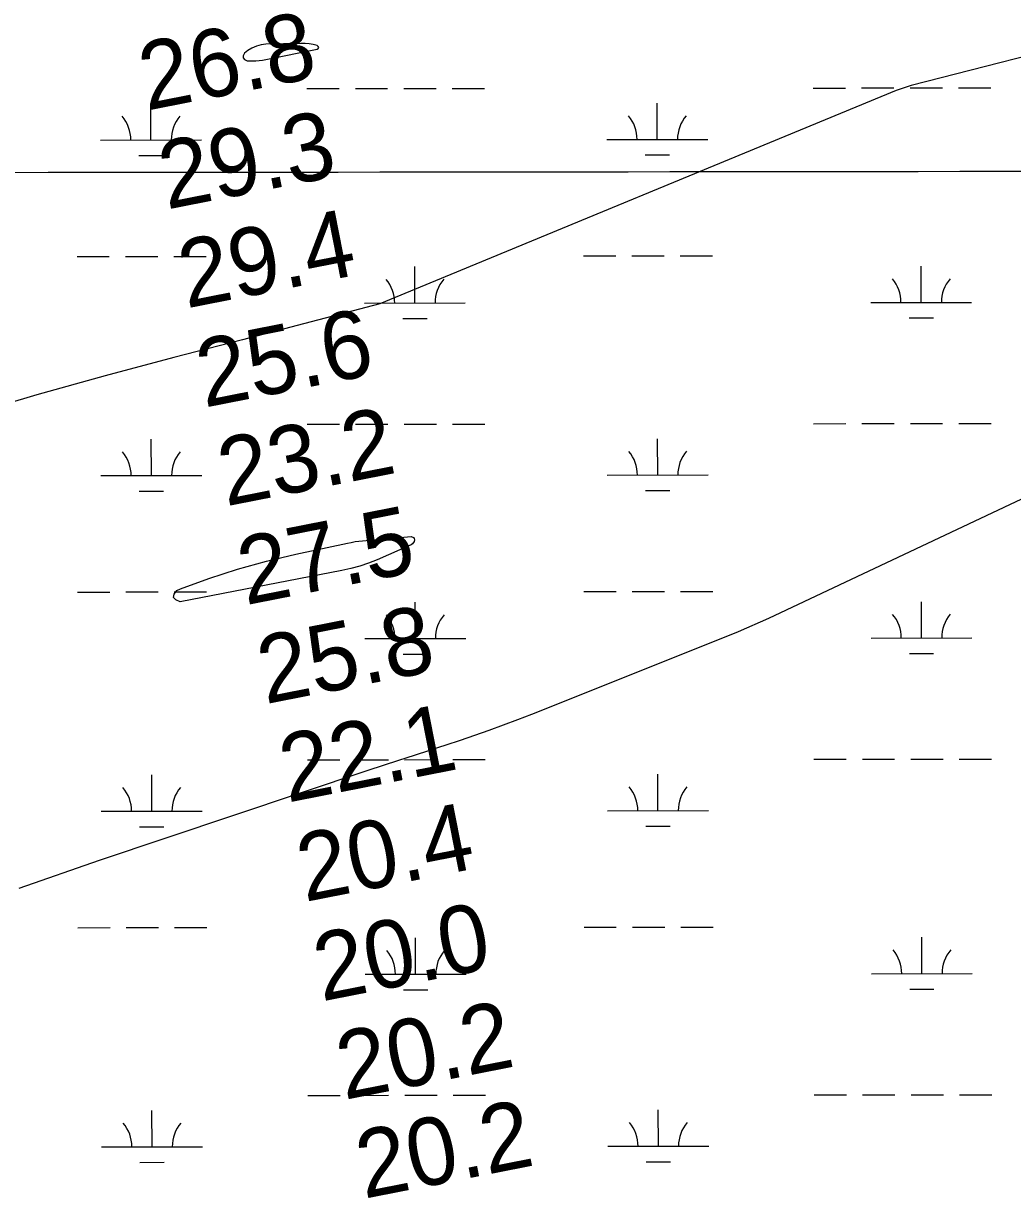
# Model space of a CAD drawing. Extents: x 3297753 to 3335611, y 652252 to 677623.
# Drawn here: x 3320647 to 3321628, y 671783 to 672948 of the extents above; entities that cross this region are included whole.
import ezdxf

# ---------------------------------------------------------------- set-up
doc = ezdxf.new("R2010")
doc.units = 0
for name, color, linetype in [('V-GRID-MAJR', 7, 'Continuous'), ('V-RIVR-EDGE', 7, 'Continuous'), ('V-RIVR-RANG', 7, 'Continuous'), ('V-TOPO-MAJR', 7, 'Continuous'), ('V-TOPO-MINR', 7, 'Continuous'), ('V-WETL-SWMP', 7, 'Continuous')]:
    doc.layers.add(name, color=color, linetype=linetype)

msp = doc.modelspace()

# ---------------------------------------------------------------- linework, layer by layer
at = {"layer": 'V-GRID-MAJR'}
msp.add_spline([(3301861.4, 672784.2), (3307118.4, 672787.6), (3312375.4, 672791.8), (3317632.5, 672796.8), (3322889.5, 672802.5), (3328146.5, 672809), (3333403.5, 672816.3)], degree=3, dxfattribs=at)
at = {"layer": 'V-RIVR-EDGE'}
msp.add_spline([(3323568.5, 672014.8), (3323538.3, 672003.3), (3323513.9, 671994.9), (3323485.1, 671982.1), (3323456.4, 671971.4), (3323437.4, 671963.3), (3323427.3, 671961.3), (3323417.6, 671955.6), (3323405.6, 671952.1), (3323402.1, 671949), (3323401.3, 671948.2), (3323403.6, 671943.6), (3323400.1, 671943.6), (3323395.5, 671944.4), (3323384.2, 671940.5), (3323382.3, 671940.5), (3323380.7, 671944.4), (3323376.9, 671942.9), (3323366, 671937.8), (3323362.5, 671934), (3323360.9, 671928.2), (3323357.8, 671927.8), (3323351.6, 671931.3), (3323345, 671932.1), (3323338, 671929), (3323321.3, 671922.4), (3323289.9, 671909.7), (3323270.9, 671900.5), (3323263.1, 671894.7), (3323245.6, 671888.1), (3323233.6, 671884.3), (3323215.4, 671876.9), (3323192.1, 671867.3), (3323175.4, 671861.9), (3323156.4, 671858.1), (3323140.9, 671856.2), (3323117.2, 671848.5), (3323087.3, 671836.9), (3323062.4, 671827.3), (3323018.6, 671808.4), (3323004.6, 671798), (3322994.1, 671789.8), (3322976.6, 671781.7), (3322942.5, 671765.9), (3322911.4, 671751.7), (3322891.6, 671743.9), (3322873.7, 671735.8), (3322857.8, 671731.6), (3322834.5, 671723.9), (3322821.4, 671718.9), (3322796.5, 671711.2), (3322782.1, 671704.7), (3322750.3, 671686.9), (3322711.1, 671668), (3322674.2, 671646.8), (3322634.2, 671625.5), (3322610.5, 671614.7), (3322589.9, 671606.6), (3322565.1, 671598.2), (3322551.1, 671595.5), (3322532.5, 671592), (3322520.5, 671585.9), (3322504.6, 671580.9), (3322484, 671572.4), (3322461.1, 671564.3), (3322435.5, 671553.5), (3322373.4, 671528.1), (3322353.6, 671520.4), (3322328.7, 671509.9), (3322288.7, 671493.4), (3322265, 671479.5), (3322232.4, 671465.2), (3322202.1, 671449.4), (3322166, 671436.7), (3322130.3, 671422), (3322086.9, 671404.7), (3322024.7, 671382.3), (3321978.9, 671362.3), (3321927.7, 671341.1), (3321906.7, 671333.4), (3321892.8, 671332.2), (3321884.2, 671329.2), (3321861.7, 671316.4), (3321826.4, 671297.9), (3321798.4, 671280.5), (3321791.4, 671279.8), (3321785.2, 671278.2), (3321779.4, 671274.7), (3321765.8, 671261.2), (3321747.5, 671247.7), (3321731.6, 671239.6), (3321721.1, 671237.3), (3321699, 671230), (3321681.1, 671218.8), (3321660.9, 671208.3), (3321637.6, 671196), (3321616.3, 671187.1), (3321599.2, 671181.3), (3321589.9, 671181), (3321581, 671175.6), (3321556.1, 671165.5), (3321526.2, 671151.7), (3321510.3, 671146.3), (3321490.5, 671134.3), (3321478.9, 671127.3), (3321464.5, 671122.3), (3321431.5, 671106.9), (3321397.3, 671089.5), (3321363.6, 671074.1), (3321330.9, 671059.1), (3321308.8, 671050.2), (3321284.7, 671037.1), (3321243.2, 671018.6), (3321216, 671004.3), (3321170.2, 670984.2), (3321143, 670972.7), (3321116.6, 670959.5), (3321079.4, 670939.9), (3321044, 670925.6), (3321017.2, 670914), (3320990.4, 670899.7), (3320949.7, 670880.8), (3320912.8, 670862.7), (3320886, 670849.2), (3320861.9, 670838.4), (3320832, 670824.5), (3320820.8, 670821.1), (3320809.1, 670821.1), (3320804.9, 670820.3), (3320773, 670804.1), (3320739.3, 670788.7), (3320693.4, 670763.6), (3320667.4, 670745.8), (3320612.7, 670713), (3320561.8, 670684.8), (3320527.6, 670664.7), (3320487.6, 670645.4), (3320438.7, 670621.9), (3320405.3, 670611.1), (3320383.2, 670602.6), (3320357.6, 670590.7), (3320318.3, 670569.8), (3320277.6, 670542), (3320264.4, 670535.5), (3320257, 670536.6), (3320251.2, 670541.3), (3320250.4, 670543.2), (3320246.5, 670543.3), (3320243.8, 670537.8), (3320236.4, 670529.7), (3320226.3, 670519.7), (3320209.6, 670509.6), (3320191.8, 670502.3), (3320180.5, 670498.4), (3320156.8, 670485.7), (3320121.1, 670462.5), (3320082.6, 670438.2), (3320018.9, 670400.7), (3319975.4, 670376), (3319927.3, 670350.1), (3319885.7, 670328.9), (3319836.4, 670301.1), (3319778.2, 670265.6), (3319721.1, 670232.4), (3319627.9, 670181), (3319575.4, 670152.1), (3319525.3, 670122.7), (3319488, 670094.9), (3319464.7, 670079.4), (3319432.1, 670061.3), (3319380.9, 670032.7), (3319349.8, 670016.5), (3319312.9, 669993.3), (3319285, 669984.1), (3319260.9, 669970.6), (3319217.8, 669947.8), (3319169.6, 669921.2), (3319128.4, 669896.1)], degree=3, dxfattribs=at)
at = {"layer": 'V-TOPO-MAJR'}
for points in [[(3321778.5, 672947.8), (3321758.4, 672944.2), (3321738.4, 672939.9), (3321718.5, 672935.1), (3321527, 672886), (3321512.3, 672881.1), (3321000.4, 672669.6), (3320966.3, 672660.7), (3320932.3, 672651.8), (3320898.2, 672642.9), (3320864.1, 672634.1), (3320796, 672616.4), (3320728, 672598.2), (3320660.2, 672579.3), (3320592.7, 672559.4), (3320525.4, 672538.7), (3320119.2, 672410.2), (3320115.1, 672408.9), (3320111, 672407.5), (3320107, 672406), (3320103, 672404.4), (3319806.7, 672284.5), (3319795.2, 672280.2)], [(3320880.7, 672910.7), (3320884, 672911.1), (3320887.3, 672911.7), (3320938.2, 672922), (3320939.3, 672922.9), (3320939.8, 672923.8), (3320939.3, 672924.8), (3320938.3, 672925.8), (3320934.3, 672926.7), (3320930.3, 672927.4), (3320926.2, 672927.7), (3320922.1, 672927.8), (3320887.4, 672927), (3320882.6, 672926.4), (3320878, 672925.2), (3320873.6, 672923.2), (3320869.5, 672920.6), (3320866.2, 672918.1), (3320865, 672915.6), (3320864.8, 672913.5), (3320866.2, 672911.8), (3320868.7, 672910.6), (3320874, 672910.5), (3320877.3, 672910.5), (3320880.7, 672910.7)], [(3321033.9, 672438.1), (3321034.5, 672437.1), (3321034.8, 672435.7), (3321034.5, 672434.1), (3321032.8, 672431.6), (3321031.4, 672430.7), (3320997.6, 672416), (3320989.1, 672412.6), (3320980.5, 672409.6), (3320971.7, 672407.2), (3320962.8, 672405.2), (3320802.5, 672374.3), (3320798.1, 672376.1), (3320795.7, 672378.4), (3320796.4, 672381.7), (3320799.2, 672385.6), (3320802.6, 672387), (3320830.7, 672397.3), (3320859.1, 672406.7), (3320887.9, 672414.6), (3320917.1, 672421.6), (3320968.2, 672432.5), (3320972, 672433.2), (3320975.8, 672433.9), (3320979.5, 672434.3), (3320983.3, 672434.8), (3321031.4, 672439), (3321033.9, 672438.1)]]:
    msp.add_lwpolyline(points, dxfattribs=at)
at = {"layer": 'V-TOPO-MINR'}
msp.add_lwpolyline([(3321764.7, 672536.6), (3321385.7, 672357.8), (3321355.5, 672344.5), (3321164.8, 672268.2), (3321150.8, 672262.7), (3321136.7, 672257.3), (3321122.6, 672252), (3321108.5, 672246.8), (3321094.3, 672241.8), (3321080.1, 672236.8), (3321065.8, 672232.1), (3321051.4, 672227.4), (3321049.6, 672226.8), (3321034.3, 672222), (3321019, 672217), (3321003.8, 672212), (3320988.6, 672206.9), (3320722, 672117.7), (3320642.4, 672090.1)], dxfattribs=at)
at = {"layer": 'V-WETL-SWMP'}
for p, q in [((3320928.1, 672883), (3320960.1, 672883)), ((3320976.1, 672883), (3321008.1, 672883.1)), ((3321024.1, 672883.1), (3321056.1, 672883.1)), ((3321072.1, 672883.1), (3321104.1, 672883.2)), ((3321430, 672883.5), (3321462, 672883.5)), ((3321478, 672883.6), (3321510, 672883.6)), ((3321526, 672883.6), (3321558, 672883.6)), ((3321574, 672883.7), (3321606, 672883.7)), ((3320773.5, 672832.1), (3320773.5, 672868.1)), ((3321275.4, 672832.6), (3321275.4, 672868.6)), ((3320723.5, 672832), (3320823.5, 672832.1)), ((3321225.4, 672832.6), (3321325.4, 672832.7)), ((3320761.6, 672816.7), (3320785.6, 672816.7)), ((3321263.5, 672817.2), (3321287.5, 672817.2)), ((3320700.2, 672716.6), (3320732.2, 672716.6)), ((3320748.2, 672716.6), (3320780.2, 672716.7)), ((3320796.2, 672716.7), (3320828.2, 672716.7)), ((3321202.2, 672717.1), (3321234.2, 672717.1)), ((3321250.2, 672717.1), (3321282.2, 672717.2)), ((3321298.2, 672717.2), (3321330.2, 672717.2)), ((3321035.1, 672670.5), (3321035.1, 672706.5)), ((3321537, 672671), (3321537, 672707)), ((3320985.1, 672670.4), (3321085.1, 672670.5)), ((3321487, 672671), (3321587, 672671.1)), ((3321023.2, 672655.1), (3321047.2, 672655.1)), ((3321525.1, 672655.6), (3321549.1, 672655.6)), ((3320928.4, 672550.3), (3320960.4, 672550.4)), ((3320976.4, 672550.4), (3321008.4, 672550.4)), ((3321024.4, 672550.4), (3321056.4, 672550.4)), ((3321072.4, 672550.5), (3321104.4, 672550.5)), ((3321430.3, 672550.8), (3321462.3, 672550.9)), ((3321478.3, 672550.9), (3321510.3, 672550.9)), ((3321526.3, 672550.9), (3321558.3, 672551)), ((3321574.3, 672551), (3321606.3, 672551)), ((3320773.9, 672499.4), (3320773.8, 672535.4)), ((3321275.8, 672499.9), (3321275.7, 672535.9)), ((3320723.9, 672499.4), (3320823.9, 672499.5)), ((3321225.8, 672499.9), (3321325.8, 672500)), ((3320761.9, 672484), (3320785.9, 672484)), ((3321263.8, 672484.5), (3321287.8, 672484.5)), ((3320700.6, 672383.9), (3320732.6, 672383.9)), ((3320748.6, 672384), (3320780.6, 672384)), ((3320796.6, 672384), (3320828.6, 672384)), ((3321202.5, 672384.4), (3321234.5, 672384.5)), ((3321250.5, 672384.5), (3321282.5, 672384.5)), ((3321298.5, 672384.5), (3321330.5, 672384.6)), ((3321035.5, 672337.8), (3321035.4, 672373.8)), ((3321537.4, 672338.3), (3321537.3, 672374.3)), ((3320985.5, 672337.8), (3321085.5, 672337.9)), ((3321487.4, 672338.3), (3321587.4, 672338.4)), ((3321023.5, 672322.4), (3321047.5, 672322.4)), ((3321525.4, 672322.9), (3321549.4, 672322.9)), ((3320928.8, 672217.6), (3320960.8, 672217.7)), ((3320976.8, 672217.7), (3321008.8, 672217.7)), ((3321024.8, 672217.7), (3321056.8, 672217.8)), ((3321072.8, 672217.8), (3321104.8, 672217.8)), ((3321430.7, 672218.2), (3321462.7, 672218.2)), ((3321478.7, 672218.2), (3321510.7, 672218.2)), ((3321526.7, 672218.3), (3321558.7, 672218.3)), ((3321574.7, 672218.3), (3321606.7, 672218.3)), ((3320774.2, 672166.7), (3320774.2, 672202.7)), ((3321276.1, 672167.3), (3321276.1, 672203.3)), ((3320724.2, 672166.7), (3320824.2, 672166.8)), ((3321226.1, 672167.2), (3321326.1, 672167.3)), ((3320762.2, 672151.3), (3320786.2, 672151.3)), ((3321264.1, 672151.8), (3321288.1, 672151.8)), ((3320700.9, 672051.2), (3320732.9, 672051.3)), ((3320748.9, 672051.3), (3320780.9, 672051.3)), ((3320796.9, 672051.3), (3320828.9, 672051.4)), ((3321202.8, 672051.7), (3321234.8, 672051.8)), ((3321250.8, 672051.8), (3321282.8, 672051.8)), ((3321298.8, 672051.8), (3321330.8, 672051.9)), ((3321035.8, 672005.1), (3321035.8, 672041.1)), ((3321537.7, 672005.7), (3321537.7, 672041.7)), ((3320985.8, 672005.1), (3321085.8, 672005.2)), ((3321487.7, 672005.6), (3321587.7, 672005.7)), ((3321023.8, 671989.7), (3321047.8, 671989.7)), ((3321525.7, 671990.2), (3321549.7, 671990.2)), ((3320929.1, 671885), (3320961.1, 671885)), ((3320977.1, 671885), (3321009.1, 671885.1)), ((3321025.1, 671885.1), (3321057.1, 671885.1)), ((3321073.1, 671885.1), (3321105.1, 671885.1)), ((3321431, 671885.5), (3321463, 671885.5)), ((3321479, 671885.5), (3321511, 671885.6)), ((3321527, 671885.6), (3321559, 671885.6)), ((3321575, 671885.6), (3321607, 671885.7)), ((3320774.6, 671834.1), (3320774.5, 671870.1)), ((3321276.5, 671834.6), (3321276.4, 671870.6)), ((3320724.6, 671834), (3320824.6, 671834.1)), ((3321226.5, 671834.5), (3321326.5, 671834.6)), ((3320762.6, 671818.6), (3320786.6, 671818.7)), ((3321264.5, 671819.1), (3321288.5, 671819.2))]:
    msp.add_line(p, q, dxfattribs=at)
for centre, start, end in [((3320718.3, 672832.5), 359.2865, 40.8301), ((3320828.8, 672832.6), 139.2865, 180.8301), ((3321220.2, 672833), 359.2865, 40.8301), ((3321330.7, 672833.1), 139.2865, 180.8301), ((3320979.9, 672670.9), 359.2865, 40.8301), ((3321090.4, 672671), 139.2865, 180.8301), ((3321481.8, 672671.4), 359.2865, 40.8301), ((3321592.3, 672671.5), 139.2865, 180.8301), ((3320718.6, 672499.8), 359.2865, 40.8301), ((3320829.1, 672500), 139.2865, 180.8301), ((3321220.5, 672500.3), 359.2865, 40.8301), ((3321331, 672500.5), 139.2865, 180.8301), ((3320980.2, 672338.2), 359.2865, 40.8301), ((3321090.7, 672338.4), 139.2865, 180.8301), ((3321482.1, 672338.8), 359.2865, 40.8301), ((3321592.6, 672338.9), 139.2865, 180.8301), ((3320719, 672167.2), 359.2865, 40.8301), ((3320829.5, 672167.3), 139.2865, 180.8301), ((3321220.9, 672167.7), 359.2865, 40.8301), ((3321331.4, 672167.8), 139.2865, 180.8301), ((3320980.6, 672005.6), 359.2865, 40.8301), ((3321091.1, 672005.7), 139.2865, 180.8301), ((3321482.5, 672006.1), 359.2865, 40.8301), ((3321593, 672006.2), 139.2865, 180.8301), ((3320719.3, 671834.5), 359.2865, 40.8301), ((3320829.8, 671834.6), 139.2865, 180.8301), ((3321221.2, 671835), 359.2865, 40.8301), ((3321331.7, 671835.1), 139.2865, 180.8301)]:
    msp.add_arc(centre, 35.2, start, end, dxfattribs=at)

# ---------------------------------------------------------------- texts
at = {"layer": 'V-RIVR-RANG'}
for s, p in [('26.8', (3320769.4, 672861.1)), ('29.3', (3320789, 672763)), ('29.4', (3320808.5, 672665)), ('25.6', (3320826.3, 672566.6)), ('23.2', (3320847.7, 672468.8)), ('27.5', (3320867.2, 672370.8)), ('25.8', (3320886.8, 672272.7)), ('22.1', (3320908.7, 672175.1)), ('20.4', (3320925.9, 672076.6)), ('20.0', (3320942.6, 671978)), ('20.2', (3320965.1, 671880.4)), ('20.2', (3320984.6, 671782.4))]:
    msp.add_text(s, height=67, rotation=11.1383, dxfattribs=at).set_placement(p)

doc.saveas('drawing.dxf')
